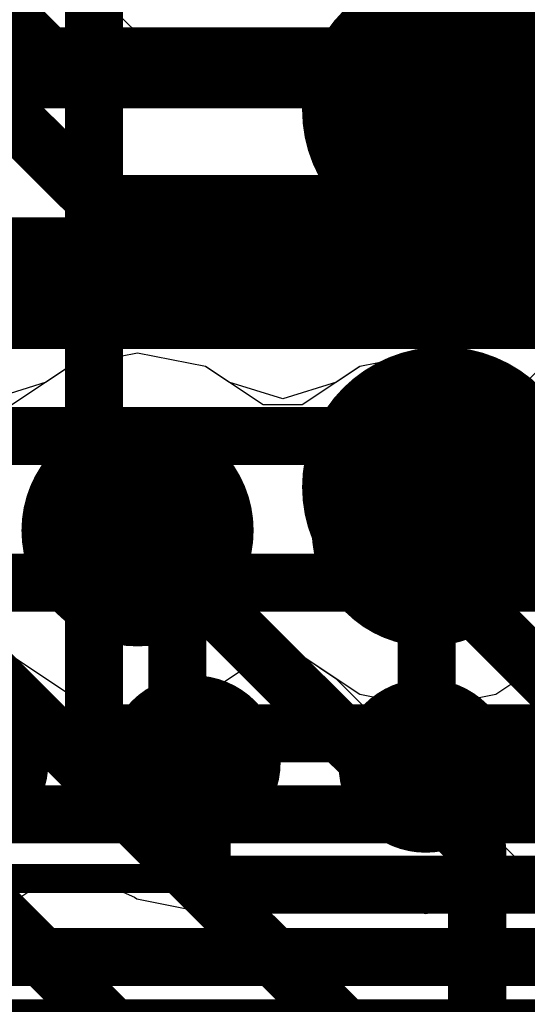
# Model space of a CAD drawing. Header units: millimetres. Extents: x -2 to 68, y -2 to 27.4.
# Tile 456 of 594: x 46.372 to 47.246, y 7.783 to 9.481. Entities that reach past the tile are written whole.
import ezdxf

# ---------------------------------------------------------------- set-up
doc = ezdxf.new("R2010")
doc.units = ezdxf.units.MM
for name, color, linetype in [('BottomLayer', 5, 'Continuous'), ('DrillGuide', 244, 'Continuous'), ('Mechanical13', 56, 'Continuous'), ('Mechanical15', 56, 'Continuous'), ('MidLayer1', 16, 'Continuous'), ('MidLayer2', 76, 'Continuous'), ('MidLayer3', 90, 'Continuous'), ('MidLayer4', 156, 'Continuous'), ('MidLayer5', 130, 'Continuous'), ('MidLayer6', 216, 'Continuous'), ('MidLayer7', 6, 'Continuous'), ('MidLayer8', 54, 'Continuous'), ('MultiLayer', 9, 'Continuous'), ('TopLayer', 1, 'Continuous'), ('TopPaste', 8, 'Continuous'), ('TopSolder', 216, 'Continuous'), ('ViaHoleLayer', 16, 'Continuous')]:
    doc.layers.add(name, color=color, linetype=linetype)

# ---------------------------------------------------------------- blocks, each defined once
blk = doc.blocks.new('MT53D512M32D2DS_053_WT_D_F_________1_168')
at = {"layer": 'Mechanical13', "const_width": 0.0999998}
for points in [[(5.00000016, 7.250000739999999), (-4.99999762, 7.250000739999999)], [(5.00000016, 7.250000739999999), (5.00000016, -7.250000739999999)]]:
    blk.add_lwpolyline(points, dxfattribs=at)
at = {"layer": 'Mechanical13', "const_width": 0.0499999}
blk.add_lwpolyline([(4.97500148, 7.250000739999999, 1), (5.024998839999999, 7.250000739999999, 1)], format="xyb", close=True, dxfattribs=at)
blk.add_lwpolyline([(4.97500148, 7.250000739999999, 1), (5.024998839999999, 7.250000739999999, 1)], format="xyb", close=True, dxfattribs=at)
at = {"layer": 'Mechanical15', "const_width": 0.0499999}
blk.add_lwpolyline([(5.250002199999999, 7.50000024), (-5.24999966, 7.50000024)], dxfattribs=at)
at = {"layer": 'TopLayer', "const_width": 0.13999972}
for points in [[(4.329998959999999, 6.82500032, 1), (4.46999868, 6.82500032, 1)], [(4.329998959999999, 6.174999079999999, 1), (4.46999868, 6.174999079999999, 1)]]:
    blk.add_lwpolyline(points, format="xyb", close=True, dxfattribs=at)
at = {"layer": 'TopPaste', "const_width": 0.13999972}
for points in [[(4.329998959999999, 6.82500032, 1), (4.46999868, 6.82500032, 1)], [(4.329998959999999, 6.174999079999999, 1), (4.46999868, 6.174999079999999, 1)]]:
    blk.add_lwpolyline(points, format="xyb", close=True, dxfattribs=at)
at = {"layer": 'TopSolder', "const_width": 0.24159972}
for points in [[(4.27919896, 6.82500032, 1), (4.52079868, 6.82500032, 1)], [(4.27919896, 6.174999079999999, 1), (4.52079868, 6.174999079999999, 1)]]:
    blk.add_lwpolyline(points, format="xyb", close=True, dxfattribs=at)

msp = doc.modelspace()

# ---------------------------------------------------------------- linework, layer by layer
at = {"layer": 'BottomLayer'}
for p, q in [((46.61432891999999, 9.41772564), (46.10744906, 9.92460296)), ((47.89073734, 9.41772564), (46.61432891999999, 9.41772564))]:
    msp.add_line(p, q, dxfattribs=at)
at = {"layer": 'BottomLayer', "const_width": 0.0999998}
for points in [[(45.92721066, 9.74436456), (46.5087462, 9.162829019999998)], [(46.5087462, 9.162829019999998), (49.78666192, 9.162829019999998)], [(46.11917624, 8.962829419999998), (49.70381728, 8.962829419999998)], [(45.51885994, 8.76282982), (49.62097517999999, 8.76282982)], [(45.22879194, 8.50999822), (49.36991903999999, 8.50999822)], [(46.67149416, 8.2000598), (46.6853524, 8.186201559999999)], [(46.6853524, 7.989658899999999), (46.6853524, 8.186201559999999)], [(47.07145272, 8.14009802), (47.07145272, 8.194217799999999)], [(47.07145272, 8.14009802), (47.16000219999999, 8.051548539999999)], [(47.16000219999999, 4.75215458), (47.16000219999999, 8.051548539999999)], [(46.2853786, 7.98963096), (46.760003, 7.515006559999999)], [(46.6853524, 7.989658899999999), (46.9600026, 7.7150087)]]:
    msp.add_lwpolyline(points, dxfattribs=at)
at = {"layer": 'BottomLayer'}
for points, const_width in [([(46.48374752, 9.162829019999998, 1), (46.53374488, 9.162829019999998, 1)], 0.0499999), ([(46.48374752, 9.162829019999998, 1), (46.53374488, 9.162829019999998, 1)], 0.0499999), ([(46.19649638, 8.200006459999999, 1), (46.34649354, 8.200006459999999, 1)], 0.1499997), ([(46.59649558, 8.2000598, 1), (46.74649273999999, 8.2000598, 1)], 0.1499997), ([(46.99645414, 8.194217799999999, 1), (47.1464513, 8.194217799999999, 1)], 0.1499997), ([(46.64649547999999, 8.2000598, 1), (46.69649284, 8.2000598, 1)], 0.0499999), ([(46.66035372, 8.186201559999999, 1), (46.71035108, 8.186201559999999, 1)], 0.0499999), ([(46.66035372, 8.186201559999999, 1), (46.71035108, 8.186201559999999, 1)], 0.0499999), ([(47.04645403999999, 8.194217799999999, 1), (47.09645139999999, 8.194217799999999, 1)], 0.0499999), ([(47.04645403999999, 8.14009802, 1), (47.09645139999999, 8.14009802, 1)], 0.0499999), ([(47.04645403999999, 8.14009802, 1), (47.09645139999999, 8.14009802, 1)], 0.0499999), ([(47.13500352, 8.051548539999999, 1), (47.18500088, 8.051548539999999, 1)], 0.0499999), ([(47.13500352, 8.051548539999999, 1), (47.18500088, 8.051548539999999, 1)], 0.0499999), ([(46.66035372, 7.989658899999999, 1), (46.71035108, 7.989658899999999, 1)], 0.0499999), ([(46.66035372, 7.989658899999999, 1), (46.71035108, 7.989658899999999, 1)], 0.0499999)]:
    msp.add_lwpolyline(points, format="xyb", close=True, dxfattribs=dict(at, const_width=const_width))
at = {"layer": 'DrillGuide'}
for points, const_width in [([(46.5250022, 8.6000082, 1), (46.625002, 8.6000082, 1)], 0.0999998), ([(47.0250012, 8.6000082, 1), (47.125001, 8.6000082, 1)], 0.0999998), ([(46.64649547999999, 8.2000598, 1), (46.69649284, 8.2000598, 1)], 0.0499999), ([(47.04645403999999, 8.194217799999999, 1), (47.09645139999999, 8.194217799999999, 1)], 0.0499999)]:
    msp.add_lwpolyline(points, format="xyb", close=True, dxfattribs=dict(at, const_width=const_width))
at = {"layer": 'MidLayer1'}
for p, q in [((47.33115756, 8.9424002), (47.23959564, 8.850835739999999)), ((46.5750021, 8.905885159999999), (46.45794874, 8.88260098)), ((46.69205546, 8.88260098), (46.5750021, 8.905885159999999)), ((47.07500109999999, 8.905885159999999), (46.95794774, 8.88260098)), ((47.19205445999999, 8.88260098), (47.07500109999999, 8.905885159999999)), ((46.45794874, 8.88260098), (46.35871602, 8.81629682)), ((46.79128818, 8.81629682), (46.69205546, 8.88260098)), ((46.95794774, 8.88260098), (46.85871502, 8.81629682)), ((47.23959564, 8.850835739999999), (47.19205445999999, 8.88260098)), ((46.85871502, 8.81629682), (46.79128818, 8.81629682)), ((46.35871602, 8.38371958), (46.45794874, 8.31741542)), ((46.69205546, 8.31741542), (46.79128818, 8.38371958)), ((46.79128818, 8.38371958), (46.85871502, 8.38371958)), ((46.85871502, 8.38371958), (46.95794774, 8.31741542)), ((47.19205445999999, 8.31741542), (47.29128718, 8.38371958)), ((46.45794874, 8.31741542), (46.5750021, 8.29413124)), ((46.5750021, 8.29413124), (46.69205546, 8.31741542)), ((46.95794774, 8.31741542), (47.07500109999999, 8.29413124)), ((47.07500109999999, 8.29413124), (47.19205445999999, 8.31741542))]:
    msp.add_line(p, q, dxfattribs=at)
at = {"layer": 'MidLayer1', "const_width": 0.1999996}
for points in [[(46.4750023, 8.6000082, 1), (46.6750019, 8.6000082, 1)], [(46.9750013, 8.6000082, 1), (47.1750009, 8.6000082, 1)]]:
    msp.add_lwpolyline(points, format="xyb", close=True, dxfattribs=at)
at = {"layer": 'MidLayer2'}
for p, q in [((47.33115756, 8.9424002), (47.23959564, 8.850835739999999)), ((46.5750021, 8.905885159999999), (46.45794874, 8.88260098)), ((46.69205546, 8.88260098), (46.5750021, 8.905885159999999)), ((47.07500109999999, 8.905885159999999), (46.95794774, 8.88260098)), ((47.19205445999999, 8.88260098), (47.07500109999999, 8.905885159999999)), ((46.45794874, 8.88260098), (46.35871602, 8.81629682)), ((46.79128818, 8.81629682), (46.69205546, 8.88260098)), ((46.95794774, 8.88260098), (46.85871502, 8.81629682)), ((47.23959564, 8.850835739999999), (47.19205445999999, 8.88260098)), ((46.85871502, 8.81629682), (46.79128818, 8.81629682))]:
    msp.add_line(p, q, dxfattribs=at)
at = {"layer": 'MidLayer2', "const_width": 0.1999996}
for points in [[(46.4750023, 8.6000082, 1), (46.6750019, 8.6000082, 1)], [(46.9750013, 8.6000082, 1), (47.1750009, 8.6000082, 1)]]:
    msp.add_lwpolyline(points, format="xyb", close=True, dxfattribs=at)
at = {"layer": 'MidLayer2', "const_width": 0.0999998}
msp.add_lwpolyline([(44.35188234, 8.110329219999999), (47.55723788, 8.110329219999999)], dxfattribs=at)
at = {"layer": 'MidLayer3'}
for p, q in [((46.35871602, 8.38371958), (46.45794874, 8.31741542)), ((46.69205546, 8.31741542), (46.79128818, 8.38371958)), ((46.79128818, 8.38371958), (46.85871502, 8.38371958)), ((46.85871502, 8.38371958), (46.95794774, 8.31741542)), ((47.19205445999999, 8.31741542), (47.29128718, 8.38371958)), ((46.45794874, 8.31741542), (46.5750021, 8.29413124)), ((46.5750021, 8.29413124), (46.69205546, 8.31741542)), ((46.95794774, 8.31741542), (47.07500109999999, 8.29413124)), ((47.07500109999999, 8.29413124), (47.19205445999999, 8.31741542)), ((52.21421866, 7.89439366), (45.874559, 7.89439366))]:
    msp.add_line(p, q, dxfattribs=at)
for points, const_width in [([(44.69437848, 11.11600012), (46.41264784, 9.39773076)], 0.1399794), ([(46.41264784, 9.39773076), (47.32273492, 9.39773076)], 0.1399794), ([(46.2698592, 9.07013934), (47.6066104, 9.07013934)], 0.1399794), ([(45.80698991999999, 7.7312647), (53.99303908, 7.7312647)], 0.1199896)]:
    msp.add_lwpolyline(points, dxfattribs=dict(at, const_width=const_width))
for points, const_width in [([(46.37765426, 9.39773076, 1), (46.44764142, 9.39773076, 1)], 0.0699897), ([(46.37765426, 9.39773076, 1), (46.44764142, 9.39773076, 1)], 0.0699897), ([(46.4750023, 8.6000082, 1), (46.6750019, 8.6000082, 1)], 0.1999996), ([(46.9750013, 8.6000082, 1), (47.1750009, 8.6000082, 1)], 0.1999996)]:
    msp.add_lwpolyline(points, format="xyb", close=True, dxfattribs=dict(at, const_width=const_width))
at = {"layer": 'MidLayer4'}
for p, q in [((47.33115756, 8.9424002), (47.23959564, 8.850835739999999)), ((46.5750021, 8.905885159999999), (46.45794874, 8.88260098)), ((46.69205546, 8.88260098), (46.5750021, 8.905885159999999)), ((47.07500109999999, 8.905885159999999), (46.95794774, 8.88260098)), ((47.19205445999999, 8.88260098), (47.07500109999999, 8.905885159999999)), ((46.45794874, 8.88260098), (46.35871602, 8.81629682)), ((46.79128818, 8.81629682), (46.69205546, 8.88260098)), ((46.95794774, 8.88260098), (46.85871502, 8.81629682)), ((47.23959564, 8.850835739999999), (47.19205445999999, 8.88260098)), ((46.85871502, 8.81629682), (46.79128818, 8.81629682)), ((46.36903858, 7.964512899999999), (46.45173081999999, 8.019768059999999)), ((46.45173081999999, 8.019768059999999), (46.5695538, 7.967502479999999)), ((46.76904031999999, 7.96456624), (46.85173002, 8.0198214)), ((46.85173002, 8.0198214), (46.96681742, 7.96346134)), ((47.17606262, 7.96344356), (47.26928824, 8.00905942)), ((46.5695538, 7.967502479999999), (46.57395054, 7.96456624)), ((46.57395054, 7.96456624), (46.67149416, 7.94516318)), ((46.67149416, 7.94516318), (46.76904031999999, 7.96456624)), ((46.96681742, 7.96346134), (46.97390656, 7.95872424)), ((47.16899888, 7.95872424), (47.17606262, 7.96344356)), ((46.97390656, 7.95872424), (47.07145272, 7.939321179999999)), ((47.07145272, 7.939321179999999), (47.16899888, 7.95872424))]:
    msp.add_line(p, q, dxfattribs=at)
for points, const_width in [([(46.4750023, 8.6000082, 1), (46.6750019, 8.6000082, 1)], 0.1999996), ([(46.9750013, 8.6000082, 1), (47.1750009, 8.6000082, 1)], 0.1999996), ([(46.55000342, 8.6000082, 1), (46.60000078, 8.6000082, 1)], 0.0499999), ([(47.04822696, 8.59823274, 1), (47.09822432, 8.59823274, 1)], 0.0499999), ([(47.04822696, 8.59823274, 1), (47.09822432, 8.59823274, 1)], 0.0499999), ([(47.05000242, 8.6000082, 1), (47.09999978, 8.6000082, 1)], 0.0499999), ([(46.55000342, 8.518829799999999, 1), (46.60000078, 8.518829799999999, 1)], 0.0499999), ([(46.55000342, 8.518829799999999, 1), (46.60000078, 8.518829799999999, 1)], 0.0499999), ([(46.61877392, 8.4500593, 1), (46.66877127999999, 8.4500593, 1)], 0.0499999), ([(46.61877392, 8.4500593, 1), (46.66877127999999, 8.4500593, 1)], 0.0499999), ([(46.19649638, 8.200006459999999, 1), (46.34649354, 8.200006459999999, 1)], 0.1499997), ([(46.59649558, 8.2000598, 1), (46.74649273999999, 8.2000598, 1)], 0.1499997), ([(46.99645414, 8.194217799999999, 1), (47.1464513, 8.194217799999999, 1)], 0.1499997), ([(46.61877392, 8.22778136, 1), (46.66877127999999, 8.22778136, 1)], 0.0499999), ([(46.61877392, 8.22778136, 1), (46.66877127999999, 8.22778136, 1)], 0.0499999), ([(46.64649547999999, 8.2000598, 1), (46.69649284, 8.2000598, 1)], 0.0499999), ([(47.04645403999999, 8.194217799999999, 1), (47.09645139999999, 8.194217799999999, 1)], 0.0499999), ([(47.04822696, 8.19599072, 1), (47.09822432, 8.19599072, 1)], 0.0499999), ([(47.04822696, 8.19599072, 1), (47.09822432, 8.19599072, 1)], 0.0499999)]:
    msp.add_lwpolyline(points, format="xyb", close=True, dxfattribs=dict(at, const_width=const_width))
at = {"layer": 'MidLayer4', "const_width": 0.0999998}
for points in [[(46.5750021, 8.518829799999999), (46.5750021, 8.6000082)], [(47.07322564, 8.59823274), (47.07500109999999, 8.6000082)], [(47.07322564, 8.19599072), (47.07322564, 8.59823274)], [(46.5750021, 8.518829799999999), (46.6437726, 8.4500593)], [(46.6437726, 8.22778136), (46.6437726, 8.4500593)], [(46.6437726, 8.22778136), (46.67149416, 8.2000598)], [(47.07145272, 8.194217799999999), (47.07322564, 8.19599072)]]:
    msp.add_lwpolyline(points, dxfattribs=at)
at = {"layer": 'MidLayer5'}
for p, q in [((47.33115756, 8.9424002), (47.23959564, 8.850835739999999)), ((46.5750021, 8.905885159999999), (46.45794874, 8.88260098)), ((46.69205546, 8.88260098), (46.5750021, 8.905885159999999)), ((47.07500109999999, 8.905885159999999), (46.95794774, 8.88260098)), ((47.19205445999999, 8.88260098), (47.07500109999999, 8.905885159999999)), ((46.45794874, 8.88260098), (46.35871602, 8.81629682)), ((46.79128818, 8.81629682), (46.69205546, 8.88260098)), ((46.95794774, 8.88260098), (46.85871502, 8.81629682)), ((47.23959564, 8.850835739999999), (47.19205445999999, 8.88260098)), ((46.85871502, 8.81629682), (46.79128818, 8.81629682)), ((46.00684474, 8.307689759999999), (46.50562454, 7.80890996)), ((46.50562454, 7.80890996), (46.58831932, 7.753654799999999))]:
    msp.add_line(p, q, dxfattribs=at)
for points, const_width in [([(46.4750023, 8.6000082, 1), (46.6750019, 8.6000082, 1)], 0.1999996), ([(46.9750013, 8.6000082, 1), (47.1750009, 8.6000082, 1)], 0.1999996), ([(46.55000342, 8.6000082, 1), (46.60000078, 8.6000082, 1)], 0.0499999), ([(46.95002294, 8.19998868, 1), (47.0000203, 8.19998868, 1)], 0.0499999), ([(46.95002294, 8.19998868, 1), (47.0000203, 8.19998868, 1)], 0.0499999), ([(46.66086426, 7.98914836, 1), (46.71086162, 7.98914836, 1)], 0.0499999), ([(46.66086426, 7.98914836, 1), (46.71086162, 7.98914836, 1)], 0.0499999)]:
    msp.add_lwpolyline(points, format="xyb", close=True, dxfattribs=dict(at, const_width=const_width))
at = {"layer": 'MidLayer5', "const_width": 0.0999998}
for points in [[(46.0750031, 8.6000082), (46.68586294, 7.98914836)], [(46.5750021, 8.6000082), (46.97502161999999, 8.19998868)], [(46.97502161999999, 8.19998868), (48.15930424, 8.19998868)], [(46.68586294, 7.98914836), (48.02955596, 7.98914836)]]:
    msp.add_lwpolyline(points, dxfattribs=at)
at = {"layer": 'MidLayer6'}
for p, q in [((47.33115756, 8.9424002), (47.23959564, 8.850835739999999)), ((46.5750021, 8.905885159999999), (46.45794874, 8.88260098)), ((46.69205546, 8.88260098), (46.5750021, 8.905885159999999)), ((47.07500109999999, 8.905885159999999), (46.95794774, 8.88260098)), ((47.19205445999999, 8.88260098), (47.07500109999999, 8.905885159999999)), ((46.45794874, 8.88260098), (46.4176999, 8.85570746)), ((46.7323043, 8.85570746), (46.69205546, 8.88260098)), ((46.95794774, 8.88260098), (46.9176989, 8.85570746)), ((47.23959564, 8.850835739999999), (47.19205445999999, 8.88260098)), ((46.4176999, 8.85570746), (46.3250026, 8.826807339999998)), ((46.8250016, 8.826807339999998), (46.7323043, 8.85570746)), ((46.9176989, 8.85570746), (46.8250016, 8.826807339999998)), ((46.35871602, 8.38371958), (46.45794874, 8.31741542)), ((46.69205546, 8.31741542), (46.79128818, 8.38371958)), ((46.79128818, 8.38371958), (46.85871502, 8.38371958)), ((46.85871502, 8.38371958), (46.91679212, 8.344913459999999)), ((46.91679212, 8.344913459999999), (47.95884236, 7.302860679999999)), ((46.45794874, 8.31741542), (46.5750021, 8.29413124)), ((46.5750021, 8.29413124), (46.69205546, 8.31741542))]:
    msp.add_line(p, q, dxfattribs=at)
for points, const_width in [([(46.4750023, 8.6000082, 1), (46.6750019, 8.6000082, 1)], 0.1999996), ([(46.9750013, 8.6000082, 1), (47.1750009, 8.6000082, 1)], 0.1999996), ([(47.05000242, 8.6000082, 1), (47.09999978, 8.6000082, 1)], 0.0499999), ([(47.05000242, 8.54718128, 1), (47.09999978, 8.54718128, 1)], 0.0499999), ([(47.05000242, 8.54718128, 1), (47.09999978, 8.54718128, 1)], 0.0499999)]:
    msp.add_lwpolyline(points, format="xyb", close=True, dxfattribs=dict(at, const_width=const_width))
at = {"layer": 'MidLayer6', "const_width": 0.0999998}
for points in [[(47.07500109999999, 8.54718128), (47.07500109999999, 8.6000082)], [(47.07500109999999, 8.54718128), (48.1390833, 7.48309908)]]:
    msp.add_lwpolyline(points, dxfattribs=at)
at = {"layer": 'MidLayer7'}
for p, q in [((47.33115756, 8.9424002), (47.23959564, 8.850835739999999)), ((46.5750021, 8.905885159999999), (46.45794874, 8.88260098)), ((46.69205546, 8.88260098), (46.5750021, 8.905885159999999)), ((47.07500109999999, 8.905885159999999), (46.95794774, 8.88260098)), ((47.19205445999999, 8.88260098), (47.07500109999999, 8.905885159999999)), ((46.45794874, 8.88260098), (46.35871602, 8.81629682)), ((46.79128818, 8.81629682), (46.69205546, 8.88260098)), ((46.95794774, 8.88260098), (46.85871502, 8.81629682)), ((47.23959564, 8.850835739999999), (47.19205445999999, 8.88260098)), ((46.85871502, 8.81629682), (46.79128818, 8.81629682)), ((46.35871602, 8.38371958), (46.45794874, 8.31741542)), ((46.69205546, 8.31741542), (46.79128818, 8.38371958)), ((46.79128818, 8.38371958), (46.85871502, 8.38371958)), ((46.85871502, 8.38371958), (46.95794774, 8.31741542)), ((47.19205445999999, 8.31741542), (47.29128718, 8.38371958)), ((46.45794874, 8.31741542), (46.5750021, 8.29413124)), ((46.5750021, 8.29413124), (46.69205546, 8.31741542)), ((46.95794774, 8.31741542), (47.07500109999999, 8.29413124)), ((47.07500109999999, 8.29413124), (47.19205445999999, 8.31741542))]:
    msp.add_line(p, q, dxfattribs=at)
at = {"layer": 'MidLayer7', "const_width": 0.1999996}
for points in [[(46.4750023, 8.6000082, 1), (46.6750019, 8.6000082, 1)], [(46.9750013, 8.6000082, 1), (47.1750009, 8.6000082, 1)]]:
    msp.add_lwpolyline(points, format="xyb", close=True, dxfattribs=at)
at = {"layer": 'MidLayer8'}
for p, q in [((47.33115756, 8.9424002), (47.23959564, 8.850835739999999)), ((46.5750021, 8.905885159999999), (46.45794874, 8.88260098)), ((46.69205546, 8.88260098), (46.5750021, 8.905885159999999)), ((47.07500109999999, 8.905885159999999), (46.95794774, 8.88260098)), ((47.19205445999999, 8.88260098), (47.07500109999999, 8.905885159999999)), ((46.45794874, 8.88260098), (46.35871602, 8.81629682)), ((46.79128818, 8.81629682), (46.69205546, 8.88260098)), ((46.95794774, 8.88260098), (46.85871502, 8.81629682)), ((47.23959564, 8.850835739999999), (47.19205445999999, 8.88260098)), ((46.85871502, 8.81629682), (46.79128818, 8.81629682)), ((46.35871602, 8.38371958), (46.45794874, 8.31741542)), ((46.69205546, 8.31741542), (46.79128818, 8.38371958)), ((46.79128818, 8.38371958), (46.85871502, 8.38371958)), ((46.85871502, 8.38371958), (46.95794774, 8.31741542)), ((47.22157942, 8.337143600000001), (47.36264848, 8.354616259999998)), ((47.19205445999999, 8.31741542), (47.22157942, 8.337143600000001)), ((46.45794874, 8.31741542), (46.5750021, 8.29413124)), ((46.5750021, 8.29413124), (46.69205546, 8.31741542)), ((46.95794774, 8.31741542), (47.07500109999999, 8.29413124)), ((47.07500109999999, 8.29413124), (47.19205445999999, 8.31741542))]:
    msp.add_line(p, q, dxfattribs=at)
at = {"layer": 'MidLayer8', "const_width": 0.1999996}
for points in [[(46.4750023, 8.6000082, 1), (46.6750019, 8.6000082, 1)], [(46.9750013, 8.6000082, 1), (47.1750009, 8.6000082, 1)]]:
    msp.add_lwpolyline(points, format="xyb", close=True, dxfattribs=at)
at = {"layer": 'MultiLayer'}
for points, const_width in [([(46.4750023, 8.6000082, 1), (46.6750019, 8.6000082, 1)], 0.1999996), ([(46.9750013, 8.6000082, 1), (47.1750009, 8.6000082, 1)], 0.1999996), ([(46.19649638, 8.200006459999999, 1), (46.34649354, 8.200006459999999, 1)], 0.1499997), ([(46.59649558, 8.2000598, 1), (46.74649273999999, 8.2000598, 1)], 0.1499997), ([(46.99645414, 8.194217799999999, 1), (47.1464513, 8.194217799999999, 1)], 0.1499997)]:
    msp.add_lwpolyline(points, format="xyb", close=True, dxfattribs=dict(at, const_width=const_width))
at = {"layer": 'TopLayer', "const_width": 0.0999998}
for points in [[(45.81100312, 9.024998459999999), (49.71699734, 9.024998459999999)], [(45.7667106, 7.864289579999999), (50.9371346, 7.864289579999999)]]:
    msp.add_lwpolyline(points, dxfattribs=at)
at = {"layer": 'ViaHoleLayer'}
for points, const_width in [([(46.5250022, 8.6000082, 1), (46.625002, 8.6000082, 1)], 0.0999998), ([(47.0250012, 8.6000082, 1), (47.125001, 8.6000082, 1)], 0.0999998), ([(46.64649547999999, 8.2000598, 1), (46.69649284, 8.2000598, 1)], 0.0499999), ([(47.04645403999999, 8.194217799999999, 1), (47.09645139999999, 8.194217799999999, 1)], 0.0499999)]:
    msp.add_lwpolyline(points, format="xyb", close=True, dxfattribs=dict(at, const_width=const_width))

# ---------------------------------------------------------------- block references
at = {"rotation": 180}
msp.add_blockref('MT53D512M32D2DS_053_WT_D_F_________1_168', (51.50000113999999, 15.49999694), dxfattribs=at)

doc.saveas('drawing.dxf')
